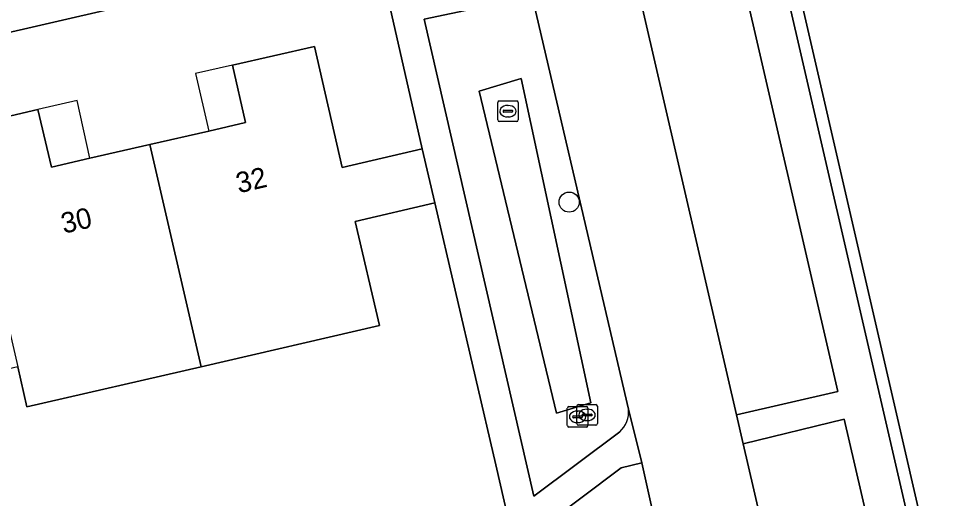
# Model space of a CAD drawing. Extents: x 156412 to 157779, y 382335 to 383768.
# Drawn here: x 156785.77 to 156831.19, y 383357.07 to 383380.45 of the extents above; entities that cross this region are included whole.
import ezdxf

# ---------------------------------------------------------------- set-up
doc = ezdxf.new("R2010")
doc.units = 0
for name, color, linetype in [('IMGEO_Berm_groen', 7, 'Continuous'), ('IMGEO_Boom', 7, 'Continuous'), ('IMGEO_Erf', 7, 'Continuous'), ('IMGEO_Greppel_droge_sloot', 7, 'Continuous'), ('IMGEO_Groenvoorziening', 7, 'Continuous'), ('IMGEO_Haag', 7, 'Continuous'), ('IMGEO_Kolk', 7, 'Continuous'), ('IMGEO_Pand', 7, 'Continuous'), ('IMGEO_Pand_nummerreeks', 7, 'Continuous'), ('IMGEO_Pand_overbouw', 7, 'Continuous'), ('IMGEO_Rijbaan_lokaal_gesloten', 7, 'Continuous'), ('IMGEO_Rijbaan_lokaal_open', 7, 'Continuous'), ('IMGEO_Voetpad_open', 7, 'Continuous')]:
    doc.layers.add(name, color=color, linetype=linetype)

msp = doc.modelspace()

# ---------------------------------------------------------------- linework, layer by layer
at = {"layer": 'IMGEO_Berm_groen'}
for points in [[(156820.697, 383383.818), (156815.803, 383382.704), (156815.798, 383382.607), (156815.793, 383382.509), (156820.73, 383361.138), (156825.655, 383362.286)], [(156811.96, 383361.222), (156808.196, 383376.925), (156810.24, 383377.541), (156813.629, 383361.723)], [(156825.969, 383360.933), (156821.055, 383359.729), (156823.791, 383347.884), (156824.553, 383344.588), (156829.486, 383345.729)]]:
    msp.add_lwpolyline(points, close=True, dxfattribs=at)
msp.add_lwpolyline([(156815.466, 383361.412), (156810.776, 383381.55), (156805.524, 383380.432), (156810.863, 383357.177), (156815.037, 383360.32)], dxfattribs=at)
msp.add_arc((156814.174, 383361.289), 1.298, 311.6861, 5.4185, dxfattribs=at)
at = {"layer": 'IMGEO_Boom'}
msp.add_circle((156812.578, 383371.512), 0.489, dxfattribs=at)
at = {"layer": 'IMGEO_Erf'}
for points in [[(156783.027, 383375.162), (156786.711, 383376.018), (156787.362, 383373.213), (156789.243, 383373.645), (156792.151, 383374.312), (156795.023, 383374.971), (156796.821, 383375.384), (156796.181, 383378.192), (156800.178, 383379.103), (156801.525, 383373.192), (156805.421, 383374.109), (156803.188, 383383.914), (156758.727, 383373.657)], [(156809.595, 383356.156), (156809.003, 383358.71), (156806.04, 383371.478), (156802.156, 383370.564), (156803.349, 383365.496), (156794.659, 383363.488), (156786.176, 383361.527), (156785.726, 383363.475), (156780.544, 383362.277), (156780.994, 383360.329), (156777.701, 383359.567), (156769.228, 383357.605), (156760.755, 383355.643)]]:
    msp.add_lwpolyline(points, dxfattribs=at)
at = {"layer": 'IMGEO_Greppel_droge_sloot'}
msp.add_lwpolyline([(156811.96, 383361.222), (156813.629, 383361.723), (156810.24, 383377.541), (156808.196, 383376.925)], close=True, dxfattribs=at)
at = {"layer": 'IMGEO_Groenvoorziening'}
msp.add_lwpolyline([(156874.705, 383396.589), (156880.324, 383397.906), (156879.18, 383402.938), (156877.646, 383402.443), (156821.949, 383389.717), (156822.709, 383386.418), (156822.124, 383386.282), (156822.592, 383384.25), (156823.178, 383384.383), (156831.181, 383349.639), (156830.588, 383349.537), (156831.366, 383346.16), (156831.951, 383346.294), (156833.412, 383346.628)], dxfattribs=at)
msp.add_lwpolyline([(156823.178, 383384.383), (156822.592, 383384.25), (156830.588, 383349.537), (156831.181, 383349.639)], close=True, dxfattribs=at)
at = {"layer": 'IMGEO_Haag'}
msp.add_lwpolyline([(156823.178, 383384.383), (156822.592, 383384.25), (156830.588, 383349.537), (156831.181, 383349.639)], close=True, dxfattribs=at)
at = {"layer": 'IMGEO_Kolk'}
for p, q in [((156809.097, 383375.516), (156809.097, 383376.368)), ((156809.172, 383376.442), (156810.024, 383376.442)), ((156810.098, 383376.368), (156810.098, 383375.516)), ((156809.356, 383375.936), (156809.356, 383375.948)), ((156809.794, 383375.899), (156809.396, 383375.899)), ((156809.399, 383375.985), (156809.797, 383375.985)), ((156809.585, 383376.222), (156809.61, 383376.222)), ((156809.84, 383375.948), (156809.84, 383375.936)), ((156810.024, 383375.442), (156809.172, 383375.442)), ((156809.608, 383375.662), (156809.583, 383375.662)), ((156812.488, 383360.621), (156812.488, 383361.473)), ((156812.563, 383361.547), (156813.415, 383361.547)), ((156812.95, 383360.715), (156812.95, 383361.567)), ((156812.976, 383361.327), (156813.001, 383361.327)), ((156813.025, 383361.641), (156813.877, 383361.641)), ((156813.438, 383361.421), (156813.463, 383361.421)), ((156813.489, 383361.473), (156813.489, 383360.621)), ((156813.951, 383361.567), (156813.951, 383360.715)), ((156812.747, 383361.041), (156812.747, 383361.053)), ((156813.185, 383361.004), (156812.787, 383361.004)), ((156812.79, 383361.09), (156813.188, 383361.09)), ((156813.209, 383361.135), (156813.209, 383361.147)), ((156813.231, 383361.053), (156813.231, 383361.041)), ((156813.647, 383361.098), (156813.249, 383361.098)), ((156813.252, 383361.184), (156813.65, 383361.184)), ((156813.461, 383360.861), (156813.436, 383360.861)), ((156813.693, 383361.147), (156813.693, 383361.135)), ((156813.415, 383360.547), (156812.563, 383360.547)), ((156812.999, 383360.767), (156812.974, 383360.767)), ((156813.877, 383360.641), (156813.025, 383360.641))]:
    msp.add_line(p, q, dxfattribs=at)
for points in [[(156809.097, 383375.516), (156809.097, 383376.368)], [(156809.172, 383376.442), (156810.024, 383376.442)], [(156810.098, 383376.368), (156810.098, 383375.516)], [(156810.024, 383375.442), (156809.172, 383375.442)], [(156812.488, 383360.621), (156812.488, 383361.473)], [(156812.563, 383361.547), (156813.415, 383361.547)], [(156812.95, 383360.715), (156812.95, 383361.567)], [(156813.025, 383361.641), (156813.877, 383361.641)], [(156813.489, 383361.473), (156813.489, 383360.621)], [(156813.951, 383361.567), (156813.951, 383360.715)], [(156813.415, 383360.547), (156812.563, 383360.547)], [(156813.877, 383360.641), (156813.025, 383360.641)]]:
    msp.add_lwpolyline(points, dxfattribs=at)
for centre, radius, start, end in [((156809.174, 383376.366), 0.0765, 91.552, 178.448), ((156809.174, 383376.366), 0.0765, 91.552, 178.448), ((156810.022, 383376.366), 0.0765, 1.552, 88.448), ((156810.022, 383376.366), 0.0765, 1.552, 88.448), ((156809.396, 383375.945), 0.0403, 85.8775, 175.7526), ((156809.393, 383375.935), 0.0366, 178.938, 274.7102), ((156809.797, 383375.942), 0.043, 264.8664, 352.4533), ((156809.801, 383375.947), 0.0386, 1.7309, 96.639), ((156809.174, 383375.518), 0.0765, 181.552, 268.448), ((156809.174, 383375.518), 0.0765, 181.552, 268.448), ((156810.022, 383375.518), 0.0765, 271.552, 358.448), ((156810.022, 383375.518), 0.0765, 271.552, 358.448), ((156812.565, 383361.471), 0.0765, 91.552, 178.448), ((156812.565, 383361.471), 0.0765, 91.552, 178.448), ((156813.027, 383361.565), 0.0765, 91.552, 178.448), ((156813.027, 383361.565), 0.0765, 91.552, 178.448), ((156813.413, 383361.471), 0.0765, 1.552, 88.448), ((156813.413, 383361.471), 0.0765, 1.552, 88.448), ((156813.875, 383361.565), 0.0765, 1.552, 88.448), ((156813.875, 383361.565), 0.0765, 1.552, 88.448), ((156812.787, 383361.05), 0.0403, 85.8775, 175.7526), ((156812.784, 383361.04), 0.0366, 178.938, 274.7102), ((156813.188, 383361.047), 0.043, 264.8664, 352.4533), ((156813.192, 383361.052), 0.0386, 1.7309, 96.639), ((156813.249, 383361.144), 0.0403, 85.8775, 175.7526), ((156813.246, 383361.134), 0.0366, 178.938, 274.7102), ((156813.65, 383361.141), 0.043, 264.8664, 352.4533), ((156813.654, 383361.146), 0.0386, 1.7309, 96.639), ((156812.565, 383360.623), 0.0765, 181.552, 268.448), ((156812.565, 383360.623), 0.0765, 181.552, 268.448), ((156813.027, 383360.717), 0.0765, 181.552, 268.448), ((156813.027, 383360.717), 0.0765, 181.552, 268.448), ((156813.413, 383360.623), 0.0765, 271.552, 358.448), ((156813.413, 383360.623), 0.0765, 271.552, 358.448), ((156813.875, 383360.717), 0.0765, 271.552, 358.448), ((156813.875, 383360.717), 0.0765, 271.552, 358.448)]:
    msp.add_arc(centre, radius, start, end, dxfattribs=at)
for centre, major_axis, ratio, start_param, end_param in [((156809.584, 383375.942), (-0.387, 0.002), 0.722429, 4.712389, 7.853982), ((156809.609, 383375.942), (-0.39, 0.002), 0.717154, 1.570796, 4.712389), ((156812.975, 383361.047), (-0.387, 0.002), 0.722429, 4.712389, 7.853982), ((156813, 383361.047), (-0.39, 0.002), 0.717154, 1.570796, 4.712389), ((156813.437, 383361.141), (-0.387, 0.002), 0.722429, 4.712389, 7.853982), ((156813.462, 383361.141), (-0.39, 0.002), 0.717154, 1.570796, 4.712389)]:
    msp.add_ellipse(centre, major_axis=major_axis, ratio=ratio, start_param=start_param, end_param=end_param, dxfattribs=at)
at = {"layer": 'IMGEO_Pand'}
for points in [[(156792.151, 383374.312), (156794.659, 383363.488), (156803.349, 383365.496), (156802.156, 383370.564), (156806.04, 383371.478), (156805.421, 383374.109), (156801.525, 383373.192), (156800.178, 383379.103), (156796.181, 383378.192), (156796.821, 383375.384), (156795.023, 383374.971)], [(156783.027, 383375.162), (156785.726, 383363.475), (156786.176, 383361.527), (156794.659, 383363.488), (156792.151, 383374.312), (156789.243, 383373.645), (156787.362, 383373.213), (156786.711, 383376.018)]]:
    msp.add_lwpolyline(points, close=True, dxfattribs=at)
at = {"layer": 'IMGEO_Pand_overbouw'}
for points in [[(156795.023, 383374.971), (156796.821, 383375.384), (156796.181, 383378.192), (156794.387, 383377.783)], [(156788.617, 383376.461), (156786.711, 383376.018), (156787.362, 383373.213), (156789.243, 383373.645)]]:
    msp.add_lwpolyline(points, close=True, dxfattribs=at)
at = {"layer": 'IMGEO_Rijbaan_lokaal_gesloten'}
msp.add_lwpolyline([(156810.315, 383383.447), (156810.776, 383381.55), (156815.466, 383361.412), (156816.119, 383358.802), (156818.471, 383348.199), (156818.819, 383346.695), (156823.791, 383347.884), (156821.055, 383359.729), (156820.73, 383361.138), (156815.793, 383382.509), (156815.798, 383382.607), (156815.803, 383382.704)], dxfattribs=at)
at = {"layer": 'IMGEO_Rijbaan_lokaal_open'}
for points in [[(156816.119, 383358.802), (156815.112, 383358.565), (156811.189, 383355.601), (156812.505, 383350.007), (156817.601, 383348.973)], [(156818.471, 383348.199), (156816.119, 383358.802)]]:
    msp.add_lwpolyline(points, dxfattribs=at)
at = {"layer": 'IMGEO_Voetpad_open'}
for points in [[(156805.015, 383384.299), (156804.604, 383386.335), (156802.731, 383385.9), (156803.188, 383383.914), (156805.421, 383374.109), (156806.04, 383371.478), (156809.003, 383358.71), (156809.595, 383356.156), (156809.9, 383354.827), (156810.032, 383354.246), (156810.971, 383350.286), (156812.505, 383350.007), (156811.189, 383355.601), (156815.112, 383358.565), (156816.119, 383358.802), (156815.466, 383361.412)], [(156815.803, 383382.704), (156820.697, 383383.818), (156825.655, 383362.286), (156820.73, 383361.138), (156821.055, 383359.729), (156825.969, 383360.933), (156829.486, 383345.729), (156831.366, 383346.16), (156830.588, 383349.537), (156822.592, 383384.25)], [(156805.524, 383380.432), (156810.776, 383381.55), (156810.315, 383383.447), (156807.415, 383382.786)], [(156815.037, 383360.32), (156810.863, 383357.177), (156805.524, 383380.432)]]:
    msp.add_lwpolyline(points, dxfattribs=at)
msp.add_lwpolyline([(156803.188, 383383.914), (156802.731, 383385.9), (156758.28, 383375.58), (156698.774, 383361.816), (156692.518, 383360.371), (156674.693, 383356.254), (156656.141, 383351.999), (156630.503, 383346.082), (156583.446, 383335.24), (156583.967, 383333.256), (156629.258, 383343.726), (156655.27, 383349.748), (156656.638, 383350.08), (156659.149, 383350.609), (156692.77, 383358.399), (156695.561, 383359.039), (156703.149, 383360.862), (156727.164, 383366.322), (156729.693, 383366.895), (156731.059, 383367.213), (156758.727, 383373.657)], close=True, dxfattribs=at)
msp.add_arc((156814.174, 383361.289), 1.298, 311.6861, 5.4185, dxfattribs=at)

# ---------------------------------------------------------------- texts
at = {"layer": 'IMGEO_Pand_nummerreeks'}
for s, p in [('32', (156796.483, 383371.934)), ('30', (156787.963, 383369.967))]:
    msp.add_text(s, height=1, rotation=13.0025, dxfattribs=at).set_placement(p)

doc.saveas('drawing.dxf')
